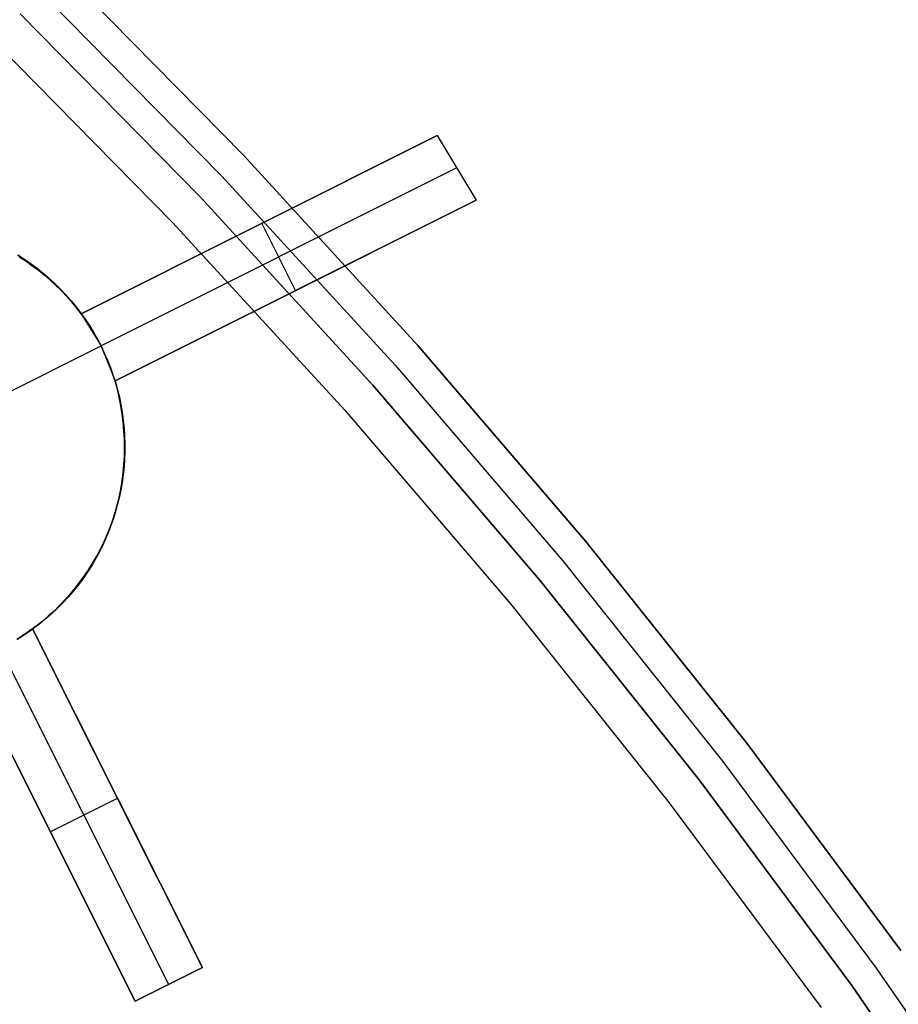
# Model space of a CAD drawing. Header units: millimetres. Extents: x 7986 to 9191, y -11326 to -10283.
# Tile 276 of 312: x 8658 to 8669, y -10609 to -10595. Entities that reach past the tile are written whole.
import ezdxf

# ---------------------------------------------------------------- set-up
doc = ezdxf.new("R2010")
doc.units = ezdxf.units.MM
doc.layers.add('BLANCO METALICO', color=7, linetype='Continuous', true_color=0xededed)
doc.layers.add('color', color=7, linetype='Continuous')

msp = doc.modelspace()

# ---------------------------------------------------------------- linework, layer by layer
at = {"layer": 'BLANCO METALICO'}
for p, q in [((8658.21, -10594.849, 143.581), (8660.618, -10597.299, 143.581)), ((8660.618, -10597.299, 141.965), (8658.21, -10594.849, 141.965)), ((8660.618, -10597.299, 140.465), (8658.21, -10594.849, 140.465)), ((8658.21, -10594.849, 142.773), (8660.618, -10597.299, 142.773)), ((8658.21, -10594.849, 141.215), (8660.618, -10597.299, 141.215)), ((8657.93, -10595.135, 143.581), (8660.328, -10597.575, 143.581)), ((8660.038, -10597.85, 143.581), (8657.649, -10595.42, 143.581)), ((8657.649, -10595.42, 141.965), (8660.038, -10597.85, 141.965)), ((8660.038, -10597.85, 142.773), (8657.649, -10595.42, 142.773)), ((8657.649, -10595.42, 140.465), (8660.038, -10597.85, 140.465)), ((8657.299, -10595.777, 139.165), (8659.675, -10598.194, 139.165)), ((8657.299, -10595.777, 139.965), (8659.675, -10598.194, 139.965)), ((8660.618, -10597.299, 143.581), (8662.94, -10599.831, 143.581)), ((8662.94, -10599.831, 141.965), (8660.618, -10597.299, 141.965)), ((8662.94, -10599.831, 140.465), (8660.618, -10597.299, 140.465)), ((8660.618, -10597.299, 142.773), (8662.94, -10599.831, 142.773)), ((8660.618, -10597.299, 141.215), (8662.94, -10599.831, 141.215)), ((8660.328, -10597.575, 143.581), (8662.64, -10600.096, 143.581)), ((8662.341, -10600.361, 143.581), (8660.038, -10597.85, 143.581)), ((8660.038, -10597.85, 141.965), (8662.341, -10600.361, 141.965)), ((8662.341, -10600.361, 142.773), (8660.038, -10597.85, 142.773)), ((8660.038, -10597.85, 140.465), (8662.341, -10600.361, 140.465)), ((8659.675, -10598.194, 139.165), (8661.966, -10600.693, 139.165)), ((8659.675, -10598.194, 139.965), (8661.966, -10600.693, 139.965)), ((8662.94, -10599.831, 143.581), (8665.173, -10602.44, 143.581)), ((8665.173, -10602.44, 141.965), (8662.94, -10599.831, 141.965)), ((8665.173, -10602.44, 140.465), (8662.94, -10599.831, 140.465)), ((8662.94, -10599.831, 142.773), (8665.173, -10602.44, 142.773)), ((8662.94, -10599.831, 141.215), (8665.173, -10602.44, 141.215)), ((8662.64, -10600.096, 143.581), (8664.864, -10602.695, 143.581)), ((8664.556, -10602.95, 143.581), (8662.341, -10600.361, 143.581)), ((8662.341, -10600.361, 141.965), (8664.556, -10602.95, 141.965)), ((8664.556, -10602.95, 142.773), (8662.341, -10600.361, 142.773)), ((8662.341, -10600.361, 140.465), (8664.556, -10602.95, 140.465)), ((8661.966, -10600.693, 139.165), (8664.17, -10603.268, 139.165)), ((8661.966, -10600.693, 139.965), (8664.17, -10603.268, 139.965)), ((8665.173, -10602.44, 143.581), (8667.314, -10605.126, 143.581)), ((8667.314, -10605.126, 141.965), (8665.173, -10602.44, 141.965)), ((8667.314, -10605.126, 140.465), (8665.173, -10602.44, 140.465)), ((8665.173, -10602.44, 142.773), (8667.314, -10605.126, 142.773)), ((8665.173, -10602.44, 141.215), (8667.314, -10605.126, 141.215)), ((8664.864, -10602.695, 143.581), (8666.997, -10605.37, 143.581)), ((8666.68, -10605.614, 143.581), (8664.556, -10602.95, 143.581)), ((8664.556, -10602.95, 141.965), (8666.68, -10605.614, 141.965)), ((8666.68, -10605.614, 142.773), (8664.556, -10602.95, 142.773)), ((8664.556, -10602.95, 140.465), (8666.68, -10605.614, 140.465)), ((8664.17, -10603.268, 139.165), (8666.284, -10605.919, 139.165)), ((8664.17, -10603.268, 139.965), (8666.284, -10605.919, 139.965)), ((8667.314, -10605.126, 143.581), (8669.362, -10607.884, 143.581)), ((8669.362, -10607.884, 141.965), (8667.314, -10605.126, 141.965)), ((8669.362, -10607.884, 140.465), (8667.314, -10605.126, 140.465)), ((8667.314, -10605.126, 142.773), (8669.362, -10607.884, 142.773)), ((8667.314, -10605.126, 141.215), (8669.362, -10607.884, 141.215)), ((8666.997, -10605.37, 143.581), (8669.037, -10608.117, 143.581)), ((8668.711, -10608.35, 143.581), (8666.68, -10605.614, 143.581)), ((8666.68, -10605.614, 141.965), (8668.711, -10608.35, 141.965)), ((8668.711, -10608.35, 142.773), (8666.68, -10605.614, 142.773)), ((8666.68, -10605.614, 140.465), (8668.711, -10608.35, 140.465)), ((8666.284, -10605.919, 139.165), (8668.305, -10608.641, 139.165)), ((8666.284, -10605.919, 139.965), (8668.305, -10608.641, 139.965)), ((8669.037, -10608.117, 143.581), (8670.98, -10610.932, 143.581)), ((8670.647, -10611.154, 143.581), (8668.711, -10608.35, 143.581)), ((8668.711, -10608.35, 141.965), (8670.647, -10611.154, 141.965)), ((8670.647, -10611.154, 142.773), (8668.711, -10608.35, 142.773)), ((8668.711, -10608.35, 140.465), (8670.647, -10611.154, 140.465))]:
    msp.add_line(p, q, dxfattribs=at)
at = {"layer": 'color', "color": 254, "true_color": 0xcad1ee}
for p, q in [((8663.195, -10597.039, -16.99), (8658.463, -10599.41, -22.283)), ((8658.463, -10599.41, -14.826), (8663.195, -10597.039, -16.99)), ((8663.195, -10597.039, -16.99), (8658.463, -10599.41, -22.283)), ((8658.463, -10599.41, -14.826), (8663.195, -10597.039, -16.99)), ((8663.195, -10597.039, -16.99), (8663.716, -10597.896, -16.908)), ((8663.195, -10597.039, -16.99), (8663.716, -10597.896, -16.908)), ((8663.456, -10597.467, -16.948), (8658.725, -10599.838, -22.241)), ((8658.463, -10599.41, -18.554), (8661.796, -10597.74, -18.554)), ((8658.911, -10600.304, -22.283), (8663.716, -10597.896, -16.908)), ((8663.716, -10597.896, -16.908), (8658.911, -10600.304, -14.704)), ((8658.911, -10600.304, -22.283), (8663.716, -10597.896, -16.908)), ((8663.716, -10597.896, -16.908), (8658.911, -10600.304, -14.704)), ((8661.314, -10599.1, -19.595), (8660.866, -10598.206, -19.595)), ((8660.829, -10598.224, -19.636), (8660.829, -10598.224, -15.907)), ((8658.911, -10600.304, -18.493), (8662.299, -10598.606, -18.493)), ((8657.618, -10598.629, -22.83), (8657.705, -10598.685, -22.83)), ((8657.708, -10598.687, -33.241), (8657.62, -10598.631, -33.241)), ((8657.708, -10598.687, -33.241), (8657.62, -10598.631, -33.241)), ((8657.638, -10598.65, -14.797), (8657.723, -10598.707, -14.806)), ((8657.638, -10598.65, -14.797), (8657.723, -10598.707, -14.806)), ((8657.705, -10598.685, -22.83), (8657.791, -10598.744, -22.83)), ((8657.793, -10598.746, -33.241), (8657.708, -10598.687, -33.241)), ((8657.793, -10598.746, -33.241), (8657.708, -10598.687, -33.241)), ((8657.723, -10598.707, -14.806), (8657.806, -10598.766, -14.814)), ((8657.723, -10598.707, -14.806), (8657.806, -10598.766, -14.814)), ((8657.791, -10598.744, -22.83), (8657.874, -10598.806, -22.83)), ((8657.876, -10598.808, -33.241), (8657.793, -10598.746, -33.241)), ((8657.876, -10598.808, -33.241), (8657.793, -10598.746, -33.241)), ((8657.806, -10598.766, -14.814), (8657.888, -10598.827, -14.821)), ((8657.806, -10598.766, -14.814), (8657.888, -10598.827, -14.821)), ((8657.874, -10598.806, -22.83), (8657.955, -10598.871, -22.83)), ((8657.957, -10598.872, -33.241), (8657.876, -10598.808, -33.241)), ((8657.957, -10598.872, -33.241), (8657.876, -10598.808, -33.241)), ((8657.888, -10598.827, -14.821), (8657.968, -10598.892, -14.826)), ((8657.888, -10598.827, -14.821), (8657.968, -10598.892, -14.826)), ((8657.955, -10598.871, -22.83), (8658.034, -10598.939, -22.83)), ((8658.035, -10598.94, -33.241), (8657.957, -10598.872, -33.241)), ((8658.035, -10598.94, -33.241), (8657.957, -10598.872, -33.241)), ((8657.968, -10598.892, -14.826), (8658.046, -10598.959, -14.831)), ((8657.968, -10598.892, -14.826), (8658.046, -10598.959, -14.831)), ((8658.034, -10598.939, -22.83), (8658.11, -10599.009, -22.83)), ((8658.111, -10599.01, -33.241), (8658.035, -10598.94, -33.241)), ((8658.111, -10599.01, -33.241), (8658.035, -10598.94, -33.241)), ((8658.046, -10598.959, -14.831), (8658.121, -10599.028, -14.833)), ((8658.046, -10598.959, -14.831), (8658.121, -10599.028, -14.833)), ((8658.11, -10599.009, -22.83), (8658.184, -10599.082, -22.83)), ((8658.185, -10599.083, -33.241), (8658.111, -10599.01, -33.241)), ((8658.185, -10599.083, -33.241), (8658.111, -10599.01, -33.241)), ((8658.121, -10599.028, -14.833), (8658.194, -10599.1, -14.834)), ((8658.121, -10599.028, -14.833), (8658.194, -10599.1, -14.834)), ((8658.184, -10599.082, -22.83), (8658.255, -10599.157, -22.83)), ((8658.256, -10599.158, -33.241), (8658.185, -10599.083, -33.241)), ((8658.256, -10599.158, -33.241), (8658.185, -10599.083, -33.241)), ((8658.194, -10599.1, -14.834), (8658.265, -10599.175, -14.834)), ((8658.194, -10599.1, -14.834), (8658.265, -10599.175, -14.834)), ((8661.314, -10599.1, -15.805), (8661.314, -10599.1, -19.595)), ((8658.255, -10599.157, -22.83), (8658.324, -10599.235, -22.83)), ((8658.325, -10599.236, -33.241), (8658.256, -10599.158, -33.241)), ((8658.325, -10599.236, -33.241), (8658.256, -10599.158, -33.241)), ((8658.265, -10599.175, -14.834), (8658.334, -10599.251, -14.833)), ((8658.265, -10599.175, -14.834), (8658.334, -10599.251, -14.833)), ((8658.324, -10599.235, -22.83), (8658.39, -10599.315, -22.83)), ((8658.391, -10599.316, -33.241), (8658.325, -10599.236, -33.241)), ((8658.391, -10599.316, -33.241), (8658.325, -10599.236, -33.241)), ((8658.334, -10599.251, -14.833), (8658.4, -10599.33, -14.83)), ((8658.334, -10599.251, -14.833), (8658.4, -10599.33, -14.83)), ((8658.39, -10599.315, -22.83), (8658.453, -10599.397, -22.83)), ((8658.454, -10599.398, -33.241), (8658.391, -10599.316, -33.241)), ((8658.454, -10599.398, -33.241), (8658.391, -10599.316, -33.241)), ((8658.4, -10599.33, -14.83), (8658.463, -10599.41, -14.826)), ((8658.4, -10599.33, -14.83), (8658.463, -10599.41, -14.826)), ((8658.453, -10599.397, -22.83), (8658.514, -10599.481, -22.83)), ((8658.514, -10599.482, -33.241), (8658.454, -10599.398, -33.241)), ((8658.514, -10599.482, -33.241), (8658.454, -10599.398, -33.241)), ((8658.463, -10599.41, -22.283), (8658.725, -10599.838, -22.241)), ((8658.463, -10599.41, -14.826), (8658.463, -10599.41, -22.283)), ((8658.463, -10599.41, -14.826), (8658.463, -10599.41, -22.283)), ((8658.463, -10599.41, -22.283), (8658.725, -10599.838, -22.241)), ((8658.514, -10599.481, -22.83), (8658.571, -10599.568, -22.83)), ((8658.571, -10599.568, -33.241), (8658.514, -10599.482, -33.241)), ((8658.571, -10599.568, -33.241), (8658.514, -10599.482, -33.241)), ((8658.625, -10599.657, -33.241), (8658.571, -10599.568, -33.241)), ((8658.625, -10599.657, -33.241), (8658.571, -10599.568, -33.241)), ((8658.571, -10599.568, -22.83), (8658.625, -10599.656, -22.83)), ((8658.625, -10599.656, -22.83), (8658.676, -10599.746, -22.83)), ((8658.677, -10599.747, -33.241), (8658.625, -10599.657, -33.241)), ((8658.677, -10599.747, -33.241), (8658.625, -10599.657, -33.241)), ((8658.676, -10599.746, -22.83), (8658.725, -10599.838, -22.83)), ((8658.725, -10599.838, -33.241), (8658.677, -10599.747, -33.241)), ((8658.725, -10599.838, -33.241), (8658.677, -10599.747, -33.241)), ((8657.16, -10600.622, -33.241), (8658.725, -10599.838, -33.241)), ((8658.725, -10599.838, -22.241), (8658.911, -10600.304, -22.283)), ((8658.769, -10599.932, -33.241), (8658.725, -10599.838, -33.241)), ((8658.725, -10599.838, -22.241), (8658.725, -10599.838, -33.241)), ((8658.769, -10599.932, -33.241), (8658.725, -10599.838, -33.241)), ((8658.725, -10599.838, -22.241), (8658.911, -10600.304, -22.283)), ((8658.725, -10599.838, -22.759), (8658.769, -10599.932, -22.759)), ((8658.725, -10599.838, -22.241), (8658.725, -10599.838, -33.241)), ((8658.811, -10600.027, -33.241), (8658.769, -10599.932, -33.241)), ((8658.811, -10600.027, -33.241), (8658.769, -10599.932, -33.241)), ((8658.769, -10599.932, -22.759), (8658.811, -10600.027, -22.759)), ((8658.849, -10600.123, -33.241), (8658.811, -10600.027, -33.241)), ((8658.849, -10600.123, -33.241), (8658.811, -10600.027, -33.241)), ((8658.811, -10600.027, -22.759), (8658.849, -10600.123, -22.759)), ((8658.884, -10600.22, -33.241), (8658.849, -10600.123, -33.241)), ((8658.884, -10600.22, -33.241), (8658.849, -10600.123, -33.241)), ((8658.849, -10600.123, -22.759), (8658.884, -10600.221, -22.759)), ((8658.916, -10600.319, -33.241), (8658.884, -10600.22, -33.241)), ((8658.916, -10600.319, -33.241), (8658.884, -10600.22, -33.241)), ((8658.884, -10600.221, -22.759), (8658.916, -10600.32, -22.759)), ((8658.911, -10600.304, -22.283), (8658.911, -10600.304, -14.704)), ((8658.911, -10600.304, -14.704), (8658.94, -10600.414, -14.681)), ((8658.911, -10600.304, -22.283), (8658.911, -10600.304, -14.704)), ((8658.911, -10600.304, -14.704), (8658.94, -10600.414, -14.681)), ((8658.944, -10600.419, -33.241), (8658.916, -10600.319, -33.241)), ((8658.944, -10600.419, -33.241), (8658.916, -10600.319, -33.241)), ((8658.916, -10600.32, -22.759), (8658.944, -10600.42, -22.759)), ((8658.94, -10600.414, -14.681), (8658.964, -10600.524, -14.657)), ((8658.94, -10600.414, -14.681), (8658.964, -10600.524, -14.657)), ((8658.968, -10600.519, -33.241), (8658.944, -10600.419, -33.241)), ((8658.968, -10600.519, -33.241), (8658.944, -10600.419, -33.241)), ((8658.944, -10600.42, -22.759), (8658.969, -10600.52, -22.759)), ((8658.964, -10600.524, -14.657), (8658.985, -10600.635, -14.632)), ((8658.964, -10600.524, -14.657), (8658.985, -10600.635, -14.632)), ((8658.989, -10600.621, -33.241), (8658.968, -10600.519, -33.241)), ((8658.989, -10600.621, -33.241), (8658.968, -10600.519, -33.241)), ((8658.969, -10600.52, -22.759), (8658.99, -10600.622, -22.759)), ((8658.985, -10600.635, -14.632), (8659.003, -10600.747, -14.605)), ((8658.985, -10600.635, -14.632), (8659.003, -10600.747, -14.605)), ((8659.007, -10600.723, -33.241), (8658.989, -10600.621, -33.241)), ((8659.007, -10600.723, -33.241), (8658.989, -10600.621, -33.241)), ((8658.99, -10600.622, -22.759), (8659.007, -10600.724, -22.759)), ((8659.003, -10600.747, -14.605), (8659.016, -10600.858, -14.577)), ((8659.003, -10600.747, -14.605), (8659.016, -10600.858, -14.577)), ((8659.021, -10600.825, -33.241), (8659.007, -10600.723, -33.241)), ((8659.021, -10600.825, -33.241), (8659.007, -10600.723, -33.241)), ((8659.007, -10600.724, -22.759), (8659.021, -10600.827, -22.759)), ((8659.032, -10600.928, -33.241), (8659.021, -10600.825, -33.241)), ((8659.032, -10600.928, -33.241), (8659.021, -10600.825, -33.241)), ((8659.021, -10600.827, -22.759), (8659.032, -10600.93, -22.759)), ((8659.016, -10600.858, -14.577), (8659.025, -10600.97, -14.548)), ((8659.016, -10600.858, -14.577), (8659.025, -10600.97, -14.548)), ((8659.039, -10601.032, -33.241), (8659.032, -10600.928, -33.241)), ((8659.039, -10601.032, -33.241), (8659.032, -10600.928, -33.241)), ((8659.032, -10600.93, -22.759), (8659.039, -10601.034, -22.759)), ((8659.025, -10600.97, -14.548), (8659.031, -10601.081, -14.518)), ((8659.025, -10600.97, -14.548), (8659.031, -10601.081, -14.518)), ((8659.031, -10601.081, -14.518), (8659.033, -10601.193, -14.486)), ((8659.031, -10601.081, -14.518), (8659.033, -10601.193, -14.486)), ((8659.042, -10601.135, -33.241), (8659.039, -10601.032, -33.241)), ((8659.042, -10601.135, -33.241), (8659.039, -10601.032, -33.241)), ((8659.039, -10601.034, -22.759), (8659.042, -10601.138, -22.759)), ((8659.033, -10601.193, -14.486), (8659.031, -10601.304, -14.454)), ((8659.033, -10601.193, -14.486), (8659.031, -10601.304, -14.454)), ((8659.042, -10601.239, -33.241), (8659.042, -10601.135, -33.241)), ((8659.042, -10601.239, -33.241), (8659.042, -10601.135, -33.241)), ((8659.042, -10601.138, -22.759), (8659.042, -10601.241, -22.759)), ((8659.031, -10601.304, -14.454), (8659.025, -10601.414, -14.42)), ((8659.031, -10601.304, -14.454), (8659.025, -10601.414, -14.42)), ((8659.031, -10601.446, -33.241), (8659.038, -10601.342, -33.241)), ((8659.031, -10601.446, -33.241), (8659.038, -10601.342, -33.241)), ((8659.038, -10601.345, -22.759), (8659.031, -10601.448, -22.759)), ((8659.038, -10601.342, -33.241), (8659.042, -10601.239, -33.241)), ((8659.038, -10601.342, -33.241), (8659.042, -10601.239, -33.241)), ((8659.042, -10601.241, -22.759), (8659.038, -10601.345, -22.759)), ((8659.025, -10601.414, -14.42), (8659.015, -10601.524, -14.385)), ((8659.025, -10601.414, -14.42), (8659.015, -10601.524, -14.385)), ((8659.02, -10601.549, -33.241), (8659.031, -10601.446, -33.241)), ((8659.02, -10601.549, -33.241), (8659.031, -10601.446, -33.241)), ((8659.031, -10601.448, -22.759), (8659.02, -10601.552, -22.759)), ((8659.015, -10601.524, -14.385), (8659.002, -10601.633, -14.35)), ((8659.015, -10601.524, -14.385), (8659.002, -10601.633, -14.35)), ((8659.02, -10601.552, -22.759), (8659.005, -10601.654, -22.759)), ((8659.006, -10601.651, -33.241), (8659.02, -10601.549, -33.241)), ((8659.006, -10601.651, -33.241), (8659.02, -10601.549, -33.241)), ((8658.985, -10601.742, -14.313), (8658.963, -10601.849, -14.275)), ((8658.985, -10601.742, -14.313), (8658.963, -10601.849, -14.275)), ((8659.002, -10601.633, -14.35), (8658.985, -10601.742, -14.313)), ((8659.002, -10601.633, -14.35), (8658.985, -10601.742, -14.313)), ((8659.005, -10601.654, -22.759), (8658.987, -10601.756, -22.759)), ((8658.988, -10601.753, -33.241), (8659.006, -10601.651, -33.241)), ((8658.988, -10601.753, -33.241), (8659.006, -10601.651, -33.241)), ((8658.963, -10601.849, -14.275), (8658.939, -10601.955, -14.237)), ((8658.963, -10601.849, -14.275), (8658.939, -10601.955, -14.237)), ((8658.966, -10601.858, -22.759), (8658.94, -10601.959, -22.759)), ((8658.941, -10601.955, -33.241), (8658.966, -10601.854, -33.241)), ((8658.941, -10601.955, -33.241), (8658.966, -10601.854, -33.241)), ((8658.966, -10601.854, -33.241), (8658.988, -10601.753, -33.241)), ((8658.966, -10601.854, -33.241), (8658.988, -10601.753, -33.241)), ((8658.987, -10601.756, -22.759), (8658.966, -10601.858, -22.759)), ((8658.939, -10601.955, -14.237), (8658.91, -10602.06, -14.198)), ((8658.939, -10601.955, -14.237), (8658.91, -10602.06, -14.198)), ((8658.94, -10601.959, -22.759), (8658.912, -10602.058, -22.759)), ((8658.913, -10602.055, -33.241), (8658.941, -10601.955, -33.241)), ((8658.913, -10602.055, -33.241), (8658.941, -10601.955, -33.241)), ((8658.91, -10602.06, -14.198), (8658.878, -10602.164, -14.158)), ((8658.91, -10602.06, -14.198), (8658.878, -10602.164, -14.158)), ((8658.912, -10602.058, -22.759), (8658.88, -10602.157, -22.759)), ((8658.881, -10602.153, -33.241), (8658.913, -10602.055, -33.241)), ((8658.881, -10602.153, -33.241), (8658.913, -10602.055, -33.241)), ((8658.841, -10602.266, -14.117), (8658.802, -10602.367, -14.076)), ((8658.841, -10602.266, -14.117), (8658.802, -10602.367, -14.076)), ((8658.844, -10602.255, -22.759), (8658.806, -10602.351, -22.759)), ((8658.807, -10602.347, -33.241), (8658.846, -10602.25, -33.241)), ((8658.807, -10602.347, -33.241), (8658.846, -10602.25, -33.241)), ((8658.878, -10602.164, -14.158), (8658.841, -10602.266, -14.117)), ((8658.878, -10602.164, -14.158), (8658.841, -10602.266, -14.117)), ((8658.88, -10602.157, -22.759), (8658.844, -10602.255, -22.759)), ((8658.846, -10602.25, -33.241), (8658.881, -10602.153, -33.241)), ((8658.846, -10602.25, -33.241), (8658.881, -10602.153, -33.241)), ((8658.802, -10602.367, -14.076), (8658.759, -10602.465, -14.034)), ((8658.802, -10602.367, -14.076), (8658.759, -10602.465, -14.034)), ((8658.806, -10602.351, -22.759), (8658.764, -10602.446, -22.759)), ((8658.766, -10602.441, -33.241), (8658.807, -10602.347, -33.241)), ((8658.766, -10602.441, -33.241), (8658.807, -10602.347, -33.241)), ((8658.718, -10602.539, -22.759), (8658.67, -10602.631, -22.759)), ((8658.672, -10602.626, -33.241), (8658.721, -10602.535, -33.241)), ((8658.672, -10602.626, -33.241), (8658.721, -10602.535, -33.241)), ((8658.759, -10602.465, -14.034), (8658.712, -10602.562, -13.991)), ((8658.759, -10602.465, -14.034), (8658.712, -10602.562, -13.991)), ((8658.764, -10602.446, -22.759), (8658.718, -10602.539, -22.759)), ((8658.721, -10602.535, -33.241), (8658.766, -10602.441, -33.241)), ((8658.721, -10602.535, -33.241), (8658.766, -10602.441, -33.241)), ((8658.662, -10602.657, -13.948), (8658.608, -10602.75, -13.905)), ((8658.662, -10602.657, -13.948), (8658.608, -10602.75, -13.905)), ((8658.67, -10602.631, -22.759), (8658.618, -10602.721, -22.759)), ((8658.621, -10602.716, -33.241), (8658.672, -10602.626, -33.241)), ((8658.621, -10602.716, -33.241), (8658.672, -10602.626, -33.241)), ((8658.712, -10602.562, -13.991), (8658.662, -10602.657, -13.948)), ((8658.712, -10602.562, -13.991), (8658.662, -10602.657, -13.948)), ((8658.608, -10602.75, -13.905), (8658.551, -10602.841, -13.861)), ((8658.608, -10602.75, -13.905), (8658.551, -10602.841, -13.861)), ((8658.618, -10602.721, -22.759), (8658.563, -10602.809, -22.759)), ((8658.566, -10602.804, -33.241), (8658.621, -10602.716, -33.241)), ((8658.566, -10602.804, -33.241), (8658.621, -10602.716, -33.241)), ((8658.491, -10602.929, -13.817), (8658.427, -10603.015, -13.772)), ((8658.491, -10602.929, -13.817), (8658.427, -10603.015, -13.772)), ((8658.506, -10602.895, -22.759), (8658.445, -10602.979, -22.759)), ((8658.449, -10602.974, -33.241), (8658.509, -10602.89, -33.241)), ((8658.449, -10602.974, -33.241), (8658.509, -10602.89, -33.241)), ((8658.551, -10602.841, -13.861), (8658.491, -10602.929, -13.817)), ((8658.551, -10602.841, -13.861), (8658.491, -10602.929, -13.817)), ((8658.563, -10602.809, -22.759), (8658.506, -10602.895, -22.759)), ((8658.509, -10602.89, -33.241), (8658.566, -10602.804, -33.241)), ((8658.509, -10602.89, -33.241), (8658.566, -10602.804, -33.241)), ((8658.382, -10603.061, -22.759), (8658.315, -10603.141, -22.759)), ((8658.319, -10603.136, -33.241), (8658.385, -10603.056, -33.241)), ((8658.319, -10603.136, -33.241), (8658.385, -10603.056, -33.241)), ((8658.427, -10603.015, -13.772), (8658.361, -10603.098, -13.727)), ((8658.427, -10603.015, -13.772), (8658.361, -10603.098, -13.727)), ((8658.445, -10602.979, -22.759), (8658.382, -10603.061, -22.759)), ((8658.385, -10603.056, -33.241), (8658.449, -10602.974, -33.241)), ((8658.385, -10603.056, -33.241), (8658.449, -10602.974, -33.241)), ((8658.291, -10603.179, -13.682), (8658.219, -10603.257, -13.637)), ((8658.291, -10603.179, -13.682), (8658.219, -10603.257, -13.637)), ((8658.315, -10603.141, -22.759), (8658.246, -10603.218, -22.759)), ((8658.25, -10603.214, -33.241), (8658.319, -10603.136, -33.241)), ((8658.25, -10603.214, -33.241), (8658.319, -10603.136, -33.241)), ((8658.361, -10603.098, -13.727), (8658.291, -10603.179, -13.682)), ((8658.361, -10603.098, -13.727), (8658.291, -10603.179, -13.682)), ((8658.174, -10603.293, -22.759), (8658.1, -10603.366, -22.759)), ((8658.105, -10603.361, -33.241), (8658.179, -10603.289, -33.241)), ((8658.105, -10603.361, -33.241), (8658.179, -10603.289, -33.241)), ((8658.219, -10603.257, -13.637), (8658.143, -10603.332, -13.592)), ((8658.219, -10603.257, -13.637), (8658.143, -10603.332, -13.592)), ((8658.246, -10603.218, -22.759), (8658.174, -10603.293, -22.759)), ((8658.179, -10603.289, -33.241), (8658.25, -10603.214, -33.241)), ((8658.179, -10603.289, -33.241), (8658.25, -10603.214, -33.241)), ((8658.023, -10603.436, -22.759), (8657.944, -10603.503, -22.759)), ((8657.95, -10603.498, -33.241), (8658.029, -10603.431, -33.241)), ((8657.95, -10603.498, -33.241), (8658.029, -10603.431, -33.241)), ((8658.065, -10603.404, -13.546), (8657.984, -10603.474, -13.501)), ((8658.065, -10603.404, -13.546), (8657.984, -10603.474, -13.501)), ((8658.1, -10603.366, -22.759), (8658.023, -10603.436, -22.759)), ((8658.029, -10603.431, -33.241), (8658.105, -10603.361, -33.241)), ((8658.029, -10603.431, -33.241), (8658.105, -10603.361, -33.241)), ((8658.143, -10603.332, -13.592), (8658.065, -10603.404, -13.546)), ((8658.143, -10603.332, -13.592), (8658.065, -10603.404, -13.546)), ((8657.863, -10603.567, -22.759), (8657.779, -10603.629, -22.759)), ((8657.785, -10603.624, -33.241), (8657.869, -10603.563, -33.241)), ((8657.785, -10603.624, -33.241), (8657.869, -10603.563, -33.241)), ((8657.901, -10603.54, -13.456), (8657.815, -10603.603, -13.411)), ((8657.901, -10603.54, -13.456), (8657.815, -10603.603, -13.411)), ((8657.944, -10603.503, -22.759), (8657.863, -10603.567, -22.759)), ((8657.869, -10603.563, -33.241), (8657.95, -10603.498, -33.241)), ((8657.869, -10603.563, -33.241), (8657.95, -10603.498, -33.241)), ((8657.984, -10603.474, -13.501), (8657.901, -10603.54, -13.456)), ((8657.984, -10603.474, -13.501), (8657.901, -10603.54, -13.456)), ((8657.694, -10603.687, -22.759), (8657.606, -10603.743, -22.759)), ((8657.613, -10603.739, -33.241), (8657.7, -10603.683, -33.241)), ((8657.613, -10603.739, -33.241), (8657.7, -10603.683, -33.241)), ((8657.698, -10603.685, -20.262), (8657.638, -10603.723, -20.254)), ((8657.698, -10603.685, -20.262), (8657.638, -10603.723, -20.254)), ((8657.779, -10603.629, -22.759), (8657.694, -10603.687, -22.759)), ((8657.757, -10603.644, -20.271), (8657.698, -10603.685, -20.262)), ((8657.757, -10603.644, -20.271), (8657.698, -10603.685, -20.262)), ((8657.7, -10603.683, -33.241), (8657.785, -10603.624, -33.241)), ((8657.7, -10603.683, -33.241), (8657.785, -10603.624, -33.241)), ((8657.815, -10603.603, -20.283), (8657.757, -10603.644, -20.271)), ((8657.815, -10603.603, -20.283), (8657.757, -10603.644, -20.271)), ((8660.074, -10608.111, -15.241), (8657.815, -10603.603, -20.283)), ((8657.815, -10603.603, -20.283), (8657.815, -10603.603, -13.411)), ((8657.815, -10603.603, -20.283), (8657.815, -10603.603, -13.411)), ((8657.815, -10603.603, -13.411), (8660.074, -10608.111, -12.9)), ((8660.074, -10608.111, -15.241), (8657.815, -10603.603, -20.283)), ((8659.469, -10606.903, -16.591), (8657.815, -10603.603, -16.591)), ((8657.815, -10603.603, -13.411), (8660.074, -10608.111, -12.9)), ((8659.627, -10608.335, -15.241), (8657.387, -10603.865, -20.241)), ((8656.921, -10604.051, -20.283), (8659.18, -10608.559, -15.241)), ((8659.18, -10608.559, -12.483), (8656.921, -10604.051, -13)), ((8656.921, -10604.051, -20.283), (8659.18, -10608.559, -15.241)), ((8656.921, -10604.051, -16.383), (8658.668, -10607.537, -16.383)), ((8659.18, -10608.559, -12.483), (8656.921, -10604.051, -13)), ((8658.05, -10606.305, -17.762), (8658.944, -10605.857, -17.762)), ((8658.944, -10605.857, -17.762), (8658.944, -10605.857, -13.141)), ((8658.05, -10606.305, -17.762), (8658.05, -10606.305, -12.728)), ((8660.074, -10608.111, -15.241), (8659.18, -10608.559, -15.241)), ((8660.074, -10608.111, -12.9), (8659.18, -10608.559, -12.483)), ((8659.18, -10608.559, -13.862), (8660.074, -10608.111, -13.862)), ((8660.074, -10608.111, -15.241), (8659.18, -10608.559, -15.241)), ((8660.074, -10608.111, -12.9), (8659.18, -10608.559, -12.483)), ((8660.074, -10608.111, -12.9), (8660.074, -10608.111, -15.241)), ((8660.074, -10608.111, -12.9), (8660.074, -10608.111, -15.241)), ((8659.627, -10608.335, -12.691), (8659.627, -10608.335, -15.241)), ((8659.18, -10608.559, -15.241), (8659.18, -10608.559, -12.483)), ((8659.18, -10608.559, -15.241), (8659.18, -10608.559, -12.483))]:
    msp.add_line(p, q, dxfattribs=at)

doc.saveas('drawing.dxf')
